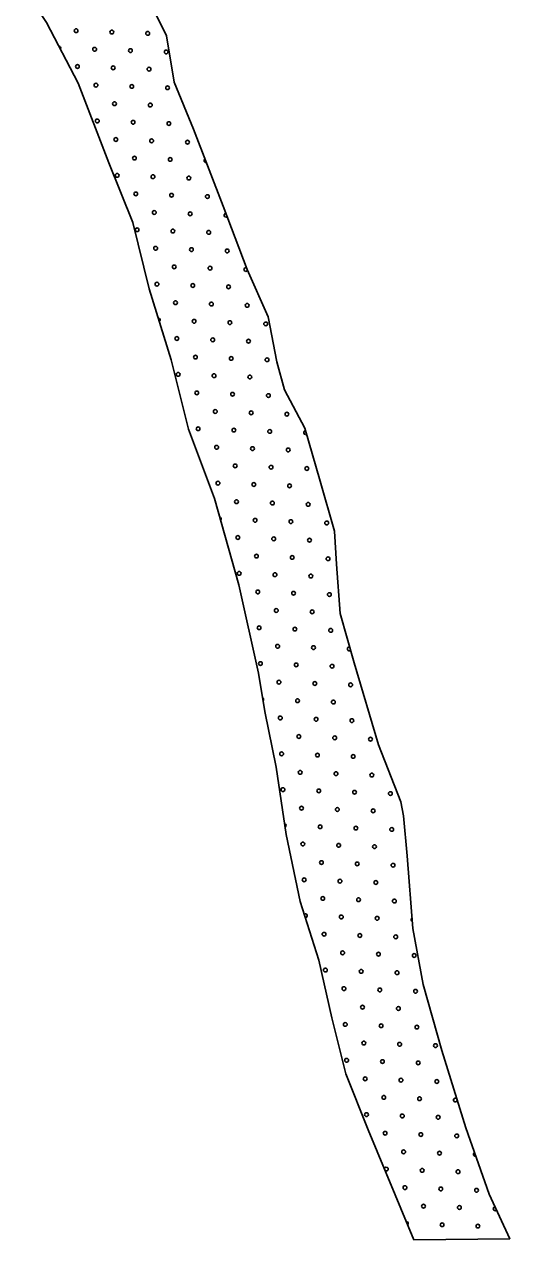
# Model space of a CAD drawing. Extents: x 1612280 to 1883141, y 560852 to 780851.
# Drawn here: x 1777015 to 1779748, y 685465 to 692306 of the extents above; entities that cross this region are included whole.
import ezdxf

# ---------------------------------------------------------------- set-up
doc = ezdxf.new("R2010")
doc.units = 0
doc.layers.add('DESIGN - SCRATCH - User 1', color=7, linetype='Continuous')
doc.layers.add('DESIGN - TRAFFIC CONTROL PERMANENT - Pavement Marking Text', color=7, linetype='Continuous')

msp = doc.modelspace()

# ---------------------------------------------------------------- linework, layer by layer
at = {"layer": 'DESIGN - SCRATCH - User 1'}
for points in [[(1777518.1, 692840.8), (1777815.5, 692240.1), (1777858.8, 691980.4), (1777967, 691715.2), (1778134.6, 691282.3), (1778269.8, 690925.2), (1778388.8, 690660), (1778437.4, 690405.7), (1778480.7, 690248.8), (1778594.3, 690032.3), (1778680.8, 689734.7), (1778761.9, 689453.3), (1778773.5, 689267.1)], [(1777518.1, 692840.8), (1777815.5, 692240.1), (1777858.8, 691980.4), (1777967, 691715.2), (1778134.6, 691282.3), (1778269.8, 690925.2), (1778388.8, 690660), (1778437.4, 690405.7), (1778480.7, 690248.8), (1778594.3, 690032.3), (1778680.8, 689734.7), (1778761.9, 689453.3), (1778773.5, 689267.1)], [(1778223.2, 689151.7), (1778085.9, 689637.3), (1777939.9, 690026.9), (1777842.6, 690416.5), (1777718.2, 690817), (1777626.3, 691190.3), (1777491.1, 691525.8), (1777318, 691975), (1777139.6, 692315.9), (1777015.2, 692505.3)], [(1778223.2, 689151.7), (1778085.9, 689637.3), (1777939.9, 690026.9), (1777842.6, 690416.5), (1777718.2, 690817), (1777626.3, 691190.3), (1777491.1, 691525.8), (1777318, 691975), (1777139.6, 692315.9), (1777015.2, 692505.3)], [(1778773.5, 689267.1), (1778794.4, 688989.1), (1778873, 688711.2), (1779009.3, 688249.8), (1779135.1, 687929.9), (1779150.8, 687851.2), (1779171.7, 687625.7), (1779203.2, 687216.7), (1779260.8, 686902.1), (1779365.6, 686529.8), (1779501.9, 686094.5), (1779632.9, 685722.2), (1779748.2, 685470.5), (1779208.4, 685465.3)], [(1778773.5, 689267.1), (1778794.4, 688989.1), (1778873, 688711.2), (1779009.3, 688249.8), (1779135.1, 687929.9), (1779150.8, 687851.2), (1779171.7, 687625.7), (1779203.2, 687216.7), (1779260.8, 686902.1), (1779365.6, 686529.8), (1779501.9, 686094.5), (1779632.9, 685722.2), (1779748.2, 685470.5), (1779208.4, 685465.3)], [(1779208.4, 685465.3), (1779103.6, 685717), (1778951.6, 686084), (1778825.9, 686398.7), (1778747.3, 686713.3), (1778673.9, 687038.4), (1778569.1, 687368.8), (1778490.5, 687746.3), (1778432.8, 688123.9), (1778369.9, 688438.5), (1778333.3, 688653.5), (1778223.2, 689151.7)], [(1779208.4, 685465.3), (1779103.6, 685717), (1778951.6, 686084), (1778825.9, 686398.7), (1778747.3, 686713.3), (1778673.9, 687038.4), (1778569.1, 687368.8), (1778490.5, 687746.3), (1778432.8, 688123.9), (1778369.9, 688438.5), (1778333.3, 688653.5), (1778223.2, 689151.7)]]:
    msp.add_lwpolyline(points, dxfattribs=at)
at = {"layer": 'DESIGN - TRAFFIC CONTROL PERMANENT - Pavement Marking Text'}
for centre in [(1777306.7, 692269.6), (1777306.7, 692269.6), (1777508.3, 692262.1), (1777508.3, 692262.1), (1777709.9, 692254.6), (1777709.9, 692254.6), (1777411.2, 692165), (1777411.2, 692165), (1777612.8, 692157.6), (1777612.8, 692157.6), (1777814.4, 692150.1), (1777814.4, 692150.1), (1777314.2, 692068), (1777314.2, 692068), (1777515.8, 692060.5), (1777515.8, 692060.5), (1777717.4, 692053), (1777717.4, 692053), (1777418.7, 691963.4), (1777418.7, 691963.4), (1777620.3, 691956), (1777620.3, 691956), (1777821.9, 691948.5), (1777821.9, 691948.5), (1777523.2, 691858.9), (1777523.2, 691858.9), (1777724.8, 691851.4), (1777724.8, 691851.4), (1777426.2, 691761.8), (1777426.2, 691761.8), (1777627.8, 691754.4), (1777627.8, 691754.4), (1777829.4, 691746.9), (1777829.4, 691746.9), (1777530.7, 691657.3), (1777530.7, 691657.3), (1777732.3, 691649.8), (1777732.3, 691649.8), (1777933.9, 691642.3), (1777933.9, 691642.3), (1777635.2, 691552.7), (1777635.2, 691552.7), (1777836.8, 691545.3), (1777836.8, 691545.3), (1777538.2, 691455.7), (1777538.2, 691455.7), (1777739.8, 691448.2), (1777739.8, 691448.2), (1777941.4, 691440.7), (1777941.4, 691440.7), (1777642.7, 691351.1), (1777642.7, 691351.1), (1777844.3, 691343.7), (1777844.3, 691343.7), (1778045.9, 691336.2), (1778045.9, 691336.2), (1777747.2, 691246.6), (1777747.2, 691246.6), (1777948.9, 691239.1), (1777948.9, 691239.1), (1777650.2, 691149.5), (1777650.2, 691149.5), (1777851.8, 691142.1), (1777851.8, 691142.1), (1778053.4, 691134.6), (1778053.4, 691134.6), (1777754.7, 691045), (1777754.7, 691045), (1777956.3, 691037.5), (1777956.3, 691037.5), (1778157.9, 691030), (1778157.9, 691030), (1777859.3, 690940.4), (1777859.3, 690940.4), (1778060.9, 690933), (1778060.9, 690933), (1777762.2, 690843.4), (1777762.2, 690843.4), (1777963.8, 690835.9), (1777963.8, 690835.9), (1778165.4, 690828.4), (1778165.4, 690828.4), (1777866.7, 690738.8), (1777866.7, 690738.8), (1778068.3, 690731.4), (1778068.3, 690731.4), (1778269.9, 690723.9), (1778269.9, 690723.9), (1777971.3, 690634.3), (1777971.3, 690634.3), (1778172.9, 690626.8), (1778172.9, 690626.8), (1778374.5, 690619.4), (1778374.5, 690619.4), (1777874.2, 690537.2), (1777874.2, 690537.2), (1778075.8, 690529.8), (1778075.8, 690529.8), (1778277.4, 690522.3), (1778277.4, 690522.3), (1777978.7, 690432.7), (1777978.7, 690432.7), (1778180.3, 690425.2), (1778180.3, 690425.2), (1778381.9, 690417.8), (1778381.9, 690417.8), (1777881.7, 690335.6), (1777881.7, 690335.6), (1778083.3, 690328.1), (1778083.3, 690328.1), (1778284.9, 690320.7), (1778284.9, 690320.7), (1777986.2, 690231.1), (1777986.2, 690231.1), (1778187.8, 690223.6), (1778187.8, 690223.6), (1778389.4, 690216.1), (1778389.4, 690216.1), (1778090.7, 690126.5), (1778090.7, 690126.5), (1778292.3, 690119.1), (1778292.3, 690119.1), (1778493.9, 690111.6), (1778493.9, 690111.6), (1777993.7, 690029.5), (1777993.7, 690029.5), (1778195.3, 690022), (1778195.3, 690022), (1778396.9, 690014.5), (1778396.9, 690014.5), (1778098.2, 689924.9), (1778098.2, 689924.9), (1778299.8, 689917.5), (1778299.8, 689917.5), (1778501.4, 689910), (1778501.4, 689910), (1778202.7, 689820.4), (1778202.7, 689820.4), (1778404.3, 689812.9), (1778404.3, 689812.9), (1778606, 689805.5), (1778606, 689805.5), (1778105.7, 689723.3), (1778105.7, 689723.3), (1778307.3, 689715.8), (1778307.3, 689715.8), (1778508.9, 689708.4), (1778508.9, 689708.4), (1778210.2, 689618.8), (1778210.2, 689618.8), (1778411.8, 689611.3), (1778411.8, 689611.3), (1778613.4, 689603.8), (1778613.4, 689603.8), (1778314.7, 689514.2), (1778314.7, 689514.2), (1778516.4, 689506.8), (1778516.4, 689506.8), (1778718, 689499.3), (1778718, 689499.3), (1778217.7, 689417.2), (1778217.7, 689417.2), (1778419.3, 689409.7), (1778419.3, 689409.7), (1778620.9, 689402.2), (1778620.9, 689402.2), (1778322.2, 689312.6), (1778322.2, 689312.6), (1778523.8, 689305.2), (1778523.8, 689305.2), (1778725.4, 689297.7), (1778725.4, 689297.7), (1778225.1, 689215.6), (1778225.1, 689215.6), (1778426.7, 689208.1), (1778426.7, 689208.1), (1778628.4, 689200.6), (1778628.4, 689200.6), (1778329.7, 689111), (1778329.7, 689111), (1778531.3, 689103.6), (1778531.3, 689103.6), (1778732.9, 689096.1), (1778732.9, 689096.1), (1778434.2, 689006.5), (1778434.2, 689006.5), (1778635.8, 688999), (1778635.8, 688999), (1778337.1, 688909.4), (1778337.1, 688909.4), (1778538.8, 688901.9), (1778538.8, 688901.9), (1778740.4, 688894.5), (1778740.4, 688894.5), (1778441.7, 688804.9), (1778441.7, 688804.9), (1778643.3, 688797.4), (1778643.3, 688797.4), (1778344.6, 688707.8), (1778344.6, 688707.8), (1778546.2, 688700.3), (1778546.2, 688700.3), (1778747.8, 688692.9), (1778747.8, 688692.9), (1778449.1, 688603.3), (1778449.1, 688603.3), (1778650.8, 688595.8), (1778650.8, 688595.8), (1778852.4, 688588.3), (1778852.4, 688588.3), (1778553.7, 688498.7), (1778553.7, 688498.7), (1778755.3, 688491.3), (1778755.3, 688491.3), (1778456.6, 688401.6), (1778456.6, 688401.6), (1778658.2, 688394.2), (1778658.2, 688394.2), (1778859.8, 688386.7), (1778859.8, 688386.7), (1778561.2, 688297.1), (1778561.2, 688297.1), (1778762.8, 688289.6), (1778762.8, 688289.6), (1778964.4, 688282.2), (1778964.4, 688282.2), (1778464.1, 688200), (1778464.1, 688200), (1778665.7, 688192.6), (1778665.7, 688192.6), (1778867.3, 688185.1), (1778867.3, 688185.1), (1778568.6, 688095.5), (1778568.6, 688095.5), (1778770.2, 688088), (1778770.2, 688088), (1778971.8, 688080.6), (1778971.8, 688080.6), (1778471.5, 687998.4), (1778471.5, 687998.4), (1778673.2, 687991), (1778673.2, 687991), (1778874.8, 687983.5), (1778874.8, 687983.5), (1779076.4, 687976), (1779076.4, 687976), (1778576.1, 687893.9), (1778576.1, 687893.9), (1778777.7, 687886.4), (1778777.7, 687886.4), (1778979.3, 687879), (1778979.3, 687879), (1778680.6, 687789.3), (1778680.6, 687789.3), (1778882.2, 687781.9), (1778882.2, 687781.9), (1779083.8, 687774.4), (1779083.8, 687774.4), (1778583.6, 687692.3), (1778583.6, 687692.3), (1778785.2, 687684.8), (1778785.2, 687684.8), (1778986.8, 687677.3), (1778986.8, 687677.3), (1778688.1, 687587.7), (1778688.1, 687587.7), (1778889.7, 687580.3), (1778889.7, 687580.3), (1779091.3, 687572.8), (1779091.3, 687572.8), (1778591, 687490.7), (1778591, 687490.7), (1778792.6, 687483.2), (1778792.6, 687483.2), (1778994.2, 687475.7), (1778994.2, 687475.7), (1778695.6, 687386.1), (1778695.6, 687386.1), (1778897.2, 687378.7), (1778897.2, 687378.7), (1779098.8, 687371.2), (1779098.8, 687371.2), (1778800.1, 687281.6), (1778800.1, 687281.6), (1779001.7, 687274.1), (1779001.7, 687274.1), (1778703, 687184.5), (1778703, 687184.5), (1778904.6, 687177.1), (1778904.6, 687177.1), (1779106.2, 687169.6), (1779106.2, 687169.6), (1778807.6, 687080), (1778807.6, 687080), (1779009.2, 687072.5), (1779009.2, 687072.5), (1779210.8, 687065), (1779210.8, 687065), (1778710.5, 686982.9), (1778710.5, 686982.9), (1778912.1, 686975.4), (1778912.1, 686975.4), (1779113.7, 686968), (1779113.7, 686968), (1778815, 686878.4), (1778815, 686878.4), (1779016.6, 686870.9), (1779016.6, 686870.9), (1779218.3, 686863.4), (1779218.3, 686863.4), (1778919.6, 686773.8), (1778919.6, 686773.8), (1779121.2, 686766.4), (1779121.2, 686766.4), (1778822.5, 686676.8), (1778822.5, 686676.8), (1779024.1, 686669.3), (1779024.1, 686669.3), (1779225.7, 686661.8), (1779225.7, 686661.8), (1778927, 686572.2), (1778927, 686572.2), (1779128.6, 686564.8), (1779128.6, 686564.8), (1779330.3, 686557.3), (1779330.3, 686557.3), (1778830, 686475.1), (1778830, 686475.1), (1779031.6, 686467.7), (1779031.6, 686467.7), (1779233.2, 686460.2), (1779233.2, 686460.2), (1778934.5, 686370.6), (1778934.5, 686370.6), (1779136.1, 686363.1), (1779136.1, 686363.1), (1779337.7, 686355.7), (1779337.7, 686355.7), (1779039, 686266.1), (1779039, 686266.1), (1779240.7, 686258.6), (1779240.7, 686258.6), (1778942, 686169), (1778942, 686169), (1779143.6, 686161.5), (1779143.6, 686161.5), (1779345.2, 686154.1), (1779345.2, 686154.1), (1779046.5, 686064.5), (1779046.5, 686064.5), (1779248.1, 686057), (1779248.1, 686057), (1779449.7, 686049.5), (1779449.7, 686049.5), (1779151, 685959.9), (1779151, 685959.9), (1779352.7, 685952.5), (1779352.7, 685952.5), (1779255.6, 685855.4), (1779255.6, 685855.4), (1779457.2, 685847.9), (1779457.2, 685847.9), (1779158.5, 685758.3), (1779158.5, 685758.3), (1779360.1, 685750.8), (1779360.1, 685750.8), (1779561.7, 685743.4), (1779561.7, 685743.4), (1779263.1, 685653.8), (1779263.1, 685653.8), (1779464.7, 685646.3), (1779464.7, 685646.3), (1779367.6, 685549.2), (1779367.6, 685549.2), (1779569.2, 685541.8), (1779569.2, 685541.8)]:
    msp.add_circle(centre, 10.6, dxfattribs=at)
for centre, start, end in [((1777209.6, 692172.5), 322.48249, 92.77849), ((1778038.5, 691537.8), 125.45019, 276.8894), ((1778150.5, 691231.7), 93.63536, 307.83058), ((1778262.5, 690925.5), 71.11959, 332.48972), ((1777769.6, 690641.8), 302.87931, 91.63181), ((1778598.5, 690007.1), 89.74705, 302.67256), ((1778113.1, 689521.7), 315.73642, 75.83401), ((1778844.9, 688789.9), 73.4735, 318.11177), ((1778352.1, 688506.2), 315.87549, 63.48924), ((1778479, 687796.8), 299.24729, 78.1154), ((1778598.5, 687289.1), 265.80957, 129.39529), ((1779203.3, 687266.7), 116.44631, 252.34472), ((1779442.3, 686251.1), 34.11361, 0.65229), ((1779554.3, 685945), 108.16328, 290.60919), ((1779054, 685862.9), 222.1218, 182.86111), ((1779666.3, 685638.8), 90.14027, 319.078), ((1779166, 685556.7), 315.01913, 90.19232)]:
    msp.add_arc(centre, 10.6, start, end, dxfattribs=at)

doc.saveas('drawing.dxf')
